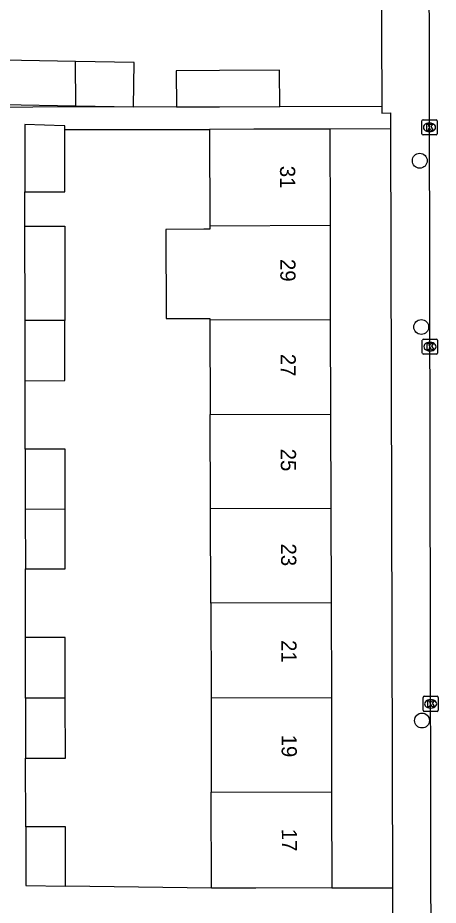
# Model space of a CAD drawing. Extents: x 160732 to 162105, y 387428 to 388479.
# Drawn here: x 161338.3 to 161365.9, y 387992.7 to 388051.1 of the extents above; entities that cross this region are included whole.
import ezdxf

# ---------------------------------------------------------------- set-up
doc = ezdxf.new("R2010")
doc.units = 0
for name, color, linetype in [('IMGEO_Boom', 7, 'Continuous'), ('IMGEO_Kolk', 7, 'Continuous'), ('IMGEO_Pand', 7, 'Continuous'), ('IMGEO_Pand_nummerreeks', 7, 'Continuous'), ('IMGEO_Rijbaan_lokaal_open', 7, 'Continuous'), ('IMGEO_Voetpad_open', 7, 'Continuous')]:
    doc.layers.add(name, color=color, linetype=linetype)

msp = doc.modelspace()

# ---------------------------------------------------------------- linework, layer by layer
at = {"layer": 'IMGEO_Boom'}
for centre in [(161364.715, 388041.66), (161364.809, 388030.74), (161364.86, 388004.885)]:
    msp.add_circle(centre, 0.489, dxfattribs=at)
at = {"layer": 'IMGEO_Kolk'}
for p, q in [((161364.854, 388043.428), (161364.854, 388044.28)), ((161364.929, 388044.354), (161365.781, 388044.354)), ((161365.855, 388044.28), (161365.855, 388043.428)), ((161365.342, 388044.134), (161365.367, 388044.134)), ((161365.781, 388043.354), (161364.929, 388043.354)), ((161365.365, 388043.574), (161365.34, 388043.574)), ((161364.882, 388029.022), (161364.882, 388029.874)), ((161364.957, 388029.948), (161365.809, 388029.948)), ((161365.37, 388029.728), (161365.395, 388029.728)), ((161365.883, 388029.874), (161365.883, 388029.022)), ((161365.393, 388029.168), (161365.368, 388029.168)), ((161365.809, 388028.948), (161364.957, 388028.948)), ((161364.927, 388005.555), (161364.927, 388006.407)), ((161365.002, 388006.481), (161365.854, 388006.481)), ((161365.928, 388006.407), (161365.928, 388005.555)), ((161365.415, 388006.261), (161365.44, 388006.261)), ((161365.854, 388005.481), (161365.002, 388005.481)), ((161365.438, 388005.701), (161365.413, 388005.701))]:
    msp.add_line(p, q, dxfattribs=at)
for points in [[(161364.854, 388043.428), (161364.854, 388044.28)], [(161364.929, 388044.354), (161365.781, 388044.354)], [(161365.855, 388044.28), (161365.855, 388043.428)], [(161365.175, 388044.054), (161365.298, 388044.054), (161365.298, 388043.903), (161365.428, 388044.054), (161365.592, 388044.054), (161365.446, 388043.903), (161365.599, 388043.654), (161365.447, 388043.654), (161365.362, 388043.818), (161365.298, 388043.751), (161365.298, 388043.654), (161365.175, 388043.654), (161365.175, 388044.054)], [(161365.781, 388043.354), (161364.929, 388043.354)], [(161364.882, 388029.022), (161364.882, 388029.874)], [(161364.957, 388029.948), (161365.809, 388029.948)], [(161365.203, 388029.648), (161365.326, 388029.648), (161365.326, 388029.497), (161365.456, 388029.648), (161365.62, 388029.648), (161365.474, 388029.497), (161365.627, 388029.248), (161365.475, 388029.248), (161365.39, 388029.412), (161365.326, 388029.345), (161365.326, 388029.248), (161365.203, 388029.248), (161365.203, 388029.648)], [(161365.883, 388029.874), (161365.883, 388029.022)], [(161365.809, 388028.948), (161364.957, 388028.948)], [(161364.927, 388005.555), (161364.927, 388006.407)], [(161365.002, 388006.481), (161365.854, 388006.481)], [(161365.928, 388006.407), (161365.928, 388005.555)], [(161365.248, 388006.181), (161365.371, 388006.181), (161365.371, 388006.03), (161365.501, 388006.181), (161365.665, 388006.181), (161365.519, 388006.03), (161365.672, 388005.781), (161365.52, 388005.781), (161365.435, 388005.945), (161365.371, 388005.878), (161365.371, 388005.781), (161365.248, 388005.781), (161365.248, 388006.181)], [(161365.854, 388005.481), (161365.002, 388005.481)]]:
    msp.add_lwpolyline(points, dxfattribs=at)
for centre, start, end in [((161364.931, 388044.278), 91.55205, 178.44795), ((161364.931, 388044.278), 91.55205, 178.44795), ((161365.779, 388044.278), 1.55205, 88.44795), ((161365.779, 388044.278), 1.55205, 88.44795), ((161364.931, 388043.43), 181.55205, 268.44795), ((161364.931, 388043.43), 181.55205, 268.44795), ((161365.779, 388043.43), 271.55205, 358.44795), ((161365.779, 388043.43), 271.55205, 358.44795), ((161364.959, 388029.872), 91.55205, 178.44795), ((161364.959, 388029.872), 91.55205, 178.44795), ((161365.807, 388029.872), 1.55205, 88.44795), ((161365.807, 388029.872), 1.55205, 88.44795), ((161364.959, 388029.024), 181.55205, 268.44795), ((161364.959, 388029.024), 181.55205, 268.44795), ((161365.807, 388029.024), 271.55205, 358.44795), ((161365.807, 388029.024), 271.55205, 358.44795), ((161365.004, 388006.405), 91.55205, 178.44795), ((161365.004, 388006.405), 91.55205, 178.44795), ((161365.852, 388006.405), 1.55205, 88.44795), ((161365.852, 388006.405), 1.55205, 88.44795), ((161365.004, 388005.557), 181.55205, 268.44795), ((161365.004, 388005.557), 181.55205, 268.44795), ((161365.852, 388005.557), 271.55205, 358.44795), ((161365.852, 388005.557), 271.55205, 358.44795)]:
    msp.add_arc(centre, 0.0765, start, end, dxfattribs=at)
for centre, major_axis, ratio, start_param, end_param in [((161365.341, 388043.854), (-0.387, 0.002), 0.722429, 4.712389, 7.853982), ((161365.366, 388043.854), (-0.39, 0.002), 0.717154, 1.570796, 4.712389), ((161365.369, 388029.448), (-0.387, 0.002), 0.722429, 4.712389, 7.853982), ((161365.394, 388029.448), (-0.39, 0.002), 0.717154, 1.570796, 4.712389), ((161365.414, 388005.981), (-0.387, 0.002), 0.722429, 4.712389, 7.853982), ((161365.439, 388005.981), (-0.39, 0.002), 0.717154, 1.570796, 4.712389)]:
    msp.add_ellipse(centre, major_axis=major_axis, ratio=ratio, start_param=start_param, end_param=end_param, dxfattribs=at)
at = {"layer": 'IMGEO_Pand'}
for points in [[(161342.093, 388048.184), (161337.364, 388048.278), (161337.307, 388045.366), (161342.103, 388045.271)], [(161345.896, 388045.196), (161345.953, 388048.108), (161342.093, 388048.184)], [(161342.103, 388045.271), (161342.093, 388048.184)], [(161355.509, 388045.202), (161355.502, 388047.601), (161351.555, 388047.588), (161348.714, 388047.578), (161348.722, 388045.19)], [(161342.103, 388045.271), (161345.896, 388045.196)], [(161355.509, 388045.202), (161351.562, 388045.19), (161350.381, 388045.186), (161348.722, 388045.19)], [(161341.384, 388043.708), (161341.384, 388043.96), (161341.337, 388043.962), (161338.759, 388044.053), (161338.764, 388039.616)], [(161338.764, 388039.616), (161341.388, 388039.618), (161341.384, 388043.708)], [(161358.802, 388043.738), (161353.803, 388043.725), (161350.894, 388043.717)], [(161350.894, 388043.717), (161350.911, 388037.395)], [(161358.802, 388043.738), (161358.818, 388037.418)], [(161338.767, 388037.361), (161341.39, 388037.368), (161341.395, 388031.166)], [(161338.775, 388031.159), (161338.767, 388037.361)], [(161350.911, 388037.395), (161350.912, 388037.164), (161350.53, 388037.159), (161348.023, 388037.152), (161348.039, 388031.298), (161350.744, 388031.306), (161350.928, 388031.307), (161350.928, 388031.193)], [(161350.911, 388037.395), (161358.818, 388037.418)], [(161358.818, 388037.418), (161358.835, 388031.216)], [(161341.395, 388031.166), (161338.775, 388031.159)], [(161338.779, 388027.211), (161338.775, 388031.159)], [(161338.779, 388027.211), (161341.399, 388027.214), (161341.395, 388031.166)], [(161358.835, 388031.216), (161350.928, 388031.193)], [(161350.928, 388031.193), (161350.945, 388024.991)], [(161358.835, 388031.216), (161358.852, 388025.014)], [(161350.945, 388024.991), (161358.852, 388025.014)], [(161350.962, 388018.789), (161350.945, 388024.991)], [(161358.852, 388025.014), (161358.87, 388018.812)], [(161341.407, 388018.762), (161341.403, 388022.714), (161338.785, 388022.711)], [(161338.785, 388022.711), (161338.79, 388018.755)], [(161341.407, 388018.762), (161338.79, 388018.755)], [(161338.79, 388018.755), (161338.795, 388014.84)], [(161338.795, 388014.84), (161341.411, 388014.843), (161341.407, 388018.762)], [(161358.87, 388018.812), (161350.962, 388018.789)], [(161350.979, 388012.587), (161350.962, 388018.789)], [(161358.87, 388018.812), (161358.887, 388012.61)], [(161358.887, 388012.61), (161350.979, 388012.587)], [(161350.979, 388012.587), (161350.996, 388006.385)], [(161358.887, 388012.61), (161358.904, 388006.408)], [(161341.419, 388006.358), (161341.415, 388010.343), (161338.801, 388010.34)], [(161338.805, 388006.351), (161338.801, 388010.34)], [(161341.419, 388006.358), (161338.805, 388006.351)], [(161338.805, 388006.351), (161338.81, 388002.404)], [(161338.81, 388002.404), (161341.422, 388002.406), (161341.419, 388006.358)], [(161350.996, 388006.385), (161358.904, 388006.408)], [(161350.996, 388006.385), (161351.013, 388000.183)], [(161358.904, 388006.408), (161358.921, 388000.206)], [(161351.013, 388000.183), (161358.921, 388000.206)], [(161351.03, 387993.864), (161351.013, 388000), (161351.013, 388000.183)], [(161358.921, 388000.206), (161358.922, 388000), (161358.939, 387993.885)], [(161341.43, 387994.008), (161341.426, 387997.906), (161338.816, 387997.903)], [(161338.816, 387997.903), (161338.821, 387994.039), (161341.43, 387994.008)], [(161358.939, 387993.885), (161353.94, 387993.872), (161351.03, 387993.864)]]:
    msp.add_lwpolyline(points, dxfattribs=at)
at = {"layer": 'IMGEO_Rijbaan_lokaal_open'}
msp.add_lwpolyline([(161365.556, 387940.151), (161365.306, 388068.977)], dxfattribs=at)
at = {"layer": 'IMGEO_Voetpad_open'}
for points in [[(161362.935, 388065.915), (161362.925, 388060.342), (161362.212, 388060.336), (161362.187, 388055.036), (161362.21, 388045.222)], [(161345.896, 388045.196), (161332.658, 388045.153)], [(161348.722, 388045.19), (161345.896, 388045.196)], [(161362.21, 388045.222), (161355.509, 388045.202)], [(161362.21, 388045.222), (161362.211, 388044.788), (161362.798, 388044.813), (161362.8, 388043.747)], [(161341.384, 388043.708), (161350.894, 388043.717)], [(161362.8, 388043.747), (161358.802, 388043.738)], [(161362.8, 388043.747), (161362.915, 387993.894)], [(161338.767, 388037.361), (161338.764, 388039.616)], [(161338.785, 388022.711), (161338.779, 388027.211)], [(161338.801, 388010.34), (161338.795, 388014.84)], [(161338.816, 387997.903), (161338.81, 388002.404)], [(161351.03, 387993.864), (161341.43, 387994.008)], [(161358.939, 387993.885), (161362.915, 387993.894)], [(161362.915, 387993.894), (161362.921, 387991.241)]]:
    msp.add_lwpolyline(points, dxfattribs=at)

# ---------------------------------------------------------------- texts
at = {"layer": 'IMGEO_Pand_nummerreeks'}
for s, rotation, p in [('31', 270.15745, (161355.529, 388041.326)), ('29', 270.16022, (161355.546, 388035.208)), ('27', 270.15745, (161355.563, 388028.976)), ('25', 270.15745, (161355.58, 388022.744)), ('23', 270.15745, (161355.597, 388016.513)), ('21', 270.15745, (161355.614, 388010.168)), ('19', 270.15745, (161355.631, 388003.958)), ('17', 270.15922, (161355.648, 387997.771))]:
    msp.add_text(s, height=1, rotation=rotation, dxfattribs=at).set_placement(p)

doc.saveas('drawing.dxf')
